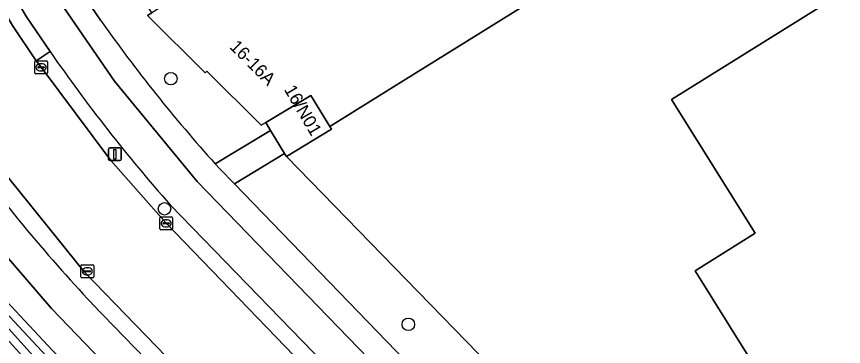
# Model space of a CAD drawing. Extents: x 158835 to 160077, y 386387 to 387778.
# Drawn here: x 159845.1 to 159909.9, y 387281.1 to 387307 of the extents above; entities that cross this region are included whole.
import ezdxf

# ---------------------------------------------------------------- set-up
doc = ezdxf.new("R2010")
doc.units = 0
for name, color, linetype in [('IMGEO_Berm_open', 7, 'Continuous'), ('IMGEO_Boom', 7, 'Continuous'), ('IMGEO_Fietspad_open', 7, 'Continuous'), ('IMGEO_Groenvoorziening', 7, 'Continuous'), ('IMGEO_Hek', 7, 'Continuous'), ('IMGEO_Kolk', 7, 'Continuous'), ('IMGEO_Lichtmast', 7, 'Continuous'), ('IMGEO_Oever', 7, 'Continuous'), ('IMGEO_Pand', 7, 'Continuous'), ('IMGEO_Pand_nummerreeks', 7, 'Continuous'), ('IMGEO_Parkeervlak_open', 7, 'Continuous'), ('IMGEO_Rijbaan_lokaal_open', 7, 'Continuous'), ('IMGEO_Voetpad_open', 7, 'Continuous'), ('IMGEO_Waterloop', 7, 'Continuous')]:
    doc.layers.add(name, color=color, linetype=linetype)

msp = doc.modelspace()

# ---------------------------------------------------------------- linework, layer by layer
at = {"layer": 'IMGEO_Berm_open'}
for points in [[(159847.716, 387304.224), (159846.63, 387303.491), (159847.02, 387302.979), (159852.494, 387295.674), (159856.819, 387290.743), (159870.421, 387276.63), (159884.042, 387262.563), (159884.675, 387261.875), (159885.628, 387262.803), (159857.136, 387292.193)], [(159851.007, 387284.447), (159860.384, 387274.777), (159860.789, 387274.618), (159861.655, 387275.308), (159850.413, 387286.923), (159842.487, 387296.743), (159839.501, 387300.995), (159838.896, 387301.979)]]:
    msp.add_lwpolyline(points, dxfattribs=at)
for centre, radius, start, end in [((159953.595, 387377.421), 128.717, 214.65734, 221.46294), ((159930.07, 387360.049), 109.358, 213.01254, 219.45554), ((159948.394, 387375.563), 133.365, 219.59924, 223.09463)]:
    msp.add_arc(centre, radius, start, end, dxfattribs=at)
at = {"layer": 'IMGEO_Boom'}
for centre in [(159857.184, 387302.089), (159856.694, 387291.875), (159875.806, 387282.822)]:
    msp.add_circle(centre, 0.489, dxfattribs=at)
at = {"layer": 'IMGEO_Fietspad_open'}
for points in [[(159908.855, 387243.859), (159904.407, 387247.493), (159901.963, 387250), (159886.918, 387265.432), (159859.238, 387294.014), (159852.761, 387301.888), (159846.894, 387310.468), (159841.816, 387319.539), (159836.803, 387329.409), (159832.191, 387338.423), (159795.722, 387409.755), (159793.998, 387413.217), (159791.457, 387411.953), (159827.565, 387341.517), (159829.687, 387337.366), (159840.239, 387316.486), (159840.932, 387315.313), (159845.882, 387306.94), (159847.716, 387304.224)], [(159797.832, 387371.833), (159811.761, 387344.505), (159818.777, 387330.765), (159829.61, 387309.487), (159831.328, 387306.411), (159834.201, 387301.644), (159836.714, 387297.86), (159840.701, 387292.513), (159842.172, 387290.611), (159847.839, 387284.056), (159859.746, 387271.683), (159861.706, 387273.595), (159860.789, 387274.618), (159860.384, 387274.777), (159851.007, 387284.447)], [(159857.136, 387292.193), (159885.628, 387262.803), (159890.265, 387258.041), (159898.539, 387249.32)]]:
    msp.add_lwpolyline(points, dxfattribs=at)
for centre, radius, start, end in [((159953.595, 387377.421), 128.717, 214.65734, 221.46294), ((159930.07, 387360.049), 109.358, 213.01254, 219.45554), ((159948.394, 387375.563), 133.365, 219.59924, 223.09463)]:
    msp.add_arc(centre, radius, start, end, dxfattribs=at)
at = {"layer": 'IMGEO_Groenvoorziening'}
for points in [[(159860.671, 387295.4), (159865.01, 387298.032), (159864.637, 387298.647), (159864.27, 387298.425), (159860.016, 387302.675), (159859.874, 387302.533), (159855.368, 387307.035), (159855.699, 387307.242), (159852.603, 387312.209), (159851.899, 387311.771), (159853.443, 387309.293), (159850.95, 387307.741), (159851.682, 387306.669)], [(159880.834, 387250), (159864.768, 387266.536), (159864.544, 387266.755), (159860.175, 387271.242), (159859.746, 387271.683), (159847.839, 387284.056), (159842.172, 387290.611), (159840.701, 387292.513), (159836.714, 387297.86), (159834.201, 387301.644), (159833.901, 387301.492), (159830.824, 387299.916), (159829.346, 387299.159), (159832.681, 387292.587), (159856.654, 387267.923), (159860.719, 387263.74), (159861.093, 387263.344), (159873.697, 387250), (159891.281, 387231.384)], [(159894.461, 387229.095), (159887.718, 387236.828), (159874.988, 387250), (159864.259, 387261.102), (159855.947, 387269.459), (159847.1, 387278.608), (159839.687, 387286.823), (159830.807, 387298.645), (159831.332, 387298.929), (159832.155, 387299.376), (159835.369, 387296.136), (159837.477, 387293.283), (159840.906, 387288.649), (159844.318, 387284.632), (159847.917, 387280.781), (159857.413, 387270.99), (159865.785, 387262.476), (159878.214, 387250), (159892.508, 387235.653), (159896.432, 387231.135)]]:
    msp.add_lwpolyline(points, dxfattribs=at)
msp.add_lwpolyline([(159892.524, 387268.97), (159866.248, 387295.991), (159866.108, 387296.222), (159862.166, 387293.831), (159888.282, 387266.812), (159889.346, 387265.723)], close=True, dxfattribs=at)
msp.add_arc((159949.663, 387375.607), 119.803, 215.12941, 222.02757, dxfattribs=at)
at = {"layer": 'IMGEO_Hek'}
msp.add_lwpolyline([(159866.248, 387295.991), (159892.524, 387268.97)], dxfattribs=at)
at = {"layer": 'IMGEO_Kolk'}
for p, q in [((159846.515, 387302.548), (159846.515, 387303.4)), ((159846.59, 387303.474), (159847.442, 387303.474)), ((159846.774, 387302.968), (159846.774, 387302.98)), ((159846.817, 387303.017), (159847.215, 387303.017)), ((159847.003, 387303.254), (159847.028, 387303.254)), ((159847.258, 387302.98), (159847.258, 387302.968)), ((159847.516, 387303.4), (159847.516, 387302.548)), ((159847.442, 387302.474), (159846.59, 387302.474)), ((159847.212, 387302.931), (159846.814, 387302.931)), ((159847.026, 387302.694), (159847.001, 387302.694)), ((159856.322, 387290.315), (159856.322, 387291.167)), ((159856.397, 387291.241), (159857.249, 387291.241)), ((159856.581, 387290.735), (159856.581, 387290.747)), ((159857.019, 387290.698), (159856.621, 387290.698)), ((159856.624, 387290.784), (159857.022, 387290.784)), ((159856.81, 387291.021), (159856.835, 387291.021)), ((159857.065, 387290.747), (159857.065, 387290.735)), ((159857.323, 387291.167), (159857.323, 387290.315)), ((159857.249, 387290.241), (159856.397, 387290.241)), ((159856.833, 387290.461), (159856.808, 387290.461)), ((159850.218, 387287.481), (159851.07, 387287.481)), ((159850.143, 387286.555), (159850.143, 387287.407)), ((159850.402, 387286.975), (159850.402, 387286.987)), ((159850.84, 387286.938), (159850.442, 387286.938)), ((159850.445, 387287.024), (159850.843, 387287.024)), ((159850.631, 387287.261), (159850.656, 387287.261)), ((159850.886, 387286.987), (159850.886, 387286.975)), ((159851.144, 387287.407), (159851.144, 387286.555)), ((159851.07, 387286.481), (159850.218, 387286.481)), ((159850.654, 387286.701), (159850.629, 387286.701))]:
    msp.add_line(p, q, dxfattribs=at)
for points in [[(159846.515, 387302.548), (159846.515, 387303.4)], [(159846.59, 387303.474), (159847.442, 387303.474)], [(159847.516, 387303.4), (159847.516, 387302.548)], [(159847.442, 387302.474), (159846.59, 387302.474)], [(159856.322, 387290.315), (159856.322, 387291.167)], [(159856.397, 387291.241), (159857.249, 387291.241)], [(159857.323, 387291.167), (159857.323, 387290.315)], [(159857.249, 387290.241), (159856.397, 387290.241)], [(159850.218, 387287.481), (159851.07, 387287.481)], [(159850.143, 387286.555), (159850.143, 387287.407)], [(159851.144, 387287.407), (159851.144, 387286.555)], [(159851.07, 387286.481), (159850.218, 387286.481)]]:
    msp.add_lwpolyline(points, dxfattribs=at)
for centre, radius, start, end in [((159846.592, 387303.398), 0.0765, 91.55205, 178.44795), ((159846.592, 387303.398), 0.0765, 91.55205, 178.44795), ((159846.814, 387302.977), 0.0403, 85.87752, 175.75265), ((159847.219, 387302.979), 0.0386, 1.73085, 96.63898), ((159847.44, 387303.398), 0.0765, 1.55205, 88.44795), ((159847.44, 387303.398), 0.0765, 1.55205, 88.44795), ((159846.592, 387302.55), 0.0765, 181.55205, 268.44795), ((159846.592, 387302.55), 0.0765, 181.55205, 268.44795), ((159846.811, 387302.967), 0.0366, 178.93798, 274.71019), ((159847.215, 387302.974), 0.043, 264.86636, 352.45326), ((159847.44, 387302.55), 0.0765, 271.55205, 358.44795), ((159847.44, 387302.55), 0.0765, 271.55205, 358.44795), ((159856.399, 387291.165), 0.0765, 91.55205, 178.44795), ((159856.399, 387291.165), 0.0765, 91.55205, 178.44795), ((159856.621, 387290.744), 0.0403, 85.87752, 175.75265), ((159856.618, 387290.734), 0.0366, 178.93798, 274.71019), ((159857.022, 387290.741), 0.043, 264.86636, 352.45326), ((159857.026, 387290.746), 0.0386, 1.73085, 96.63898), ((159857.247, 387291.165), 0.0765, 1.55205, 88.44795), ((159857.247, 387291.165), 0.0765, 1.55205, 88.44795), ((159856.399, 387290.317), 0.0765, 181.55205, 268.44795), ((159856.399, 387290.317), 0.0765, 181.55205, 268.44795), ((159857.247, 387290.317), 0.0765, 271.55205, 358.44795), ((159857.247, 387290.317), 0.0765, 271.55205, 358.44795), ((159850.22, 387287.405), 0.0765, 91.55205, 178.44795), ((159850.22, 387287.405), 0.0765, 91.55205, 178.44795), ((159851.068, 387287.405), 0.0765, 1.55205, 88.44795), ((159851.068, 387287.405), 0.0765, 1.55205, 88.44795), ((159850.442, 387286.984), 0.0403, 85.87752, 175.75265), ((159850.439, 387286.974), 0.0366, 178.93798, 274.71019), ((159850.843, 387286.981), 0.043, 264.86636, 352.45326), ((159850.847, 387286.986), 0.0386, 1.73085, 96.63898), ((159850.22, 387286.557), 0.0765, 181.55205, 268.44795), ((159850.22, 387286.557), 0.0765, 181.55205, 268.44795), ((159851.068, 387286.557), 0.0765, 271.55205, 358.44795), ((159851.068, 387286.557), 0.0765, 271.55205, 358.44795)]:
    msp.add_arc(centre, radius, start, end, dxfattribs=at)
for centre, major_axis, ratio, start_param, end_param in [((159847.002, 387302.974), (-0.387, 0.002), 0.722429, 4.712389, 7.853982), ((159847.027, 387302.974), (-0.39, 0.002), 0.717154, 1.570796, 4.712389), ((159856.809, 387290.741), (-0.387, 0.002), 0.722429, 4.712389, 7.853982), ((159856.834, 387290.741), (-0.39, 0.002), 0.717154, 1.570796, 4.712389), ((159850.63, 387286.981), (-0.387, 0.002), 0.722429, 4.712389, 7.853982), ((159850.655, 387286.981), (-0.39, 0.002), 0.717154, 1.570796, 4.712389)]:
    msp.add_ellipse(centre, major_axis=major_axis, ratio=ratio, start_param=start_param, end_param=end_param, dxfattribs=at)
at = {"layer": 'IMGEO_Lichtmast'}
for p, q in [((159852.294, 387295.755), (159852.294, 387296.555)), ((159852.294, 387296.555), (159852.294, 387295.755)), ((159852.394, 387296.655), (159853.184, 387296.655)), ((159853.184, 387296.655), (159852.394, 387296.655)), ((159853.284, 387296.555), (159853.284, 387295.755)), ((159853.284, 387295.755), (159853.284, 387296.555)), ((159853.184, 387295.655), (159852.394, 387295.655)), ((159852.394, 387295.655), (159853.184, 387295.655))]:
    msp.add_line(p, q, dxfattribs=at)
msp.add_lwpolyline([(159852.714, 387296.53), (159852.864, 387296.53), (159852.864, 387295.78), (159852.714, 387295.78), (159852.714, 387296.53)], dxfattribs=at)
for centre, start, end in [((159852.394, 387296.555), 90, 180), ((159852.394, 387296.555), 90, 180), ((159853.184, 387296.555), 0, 90), ((159853.184, 387296.555), 360, 90), ((159852.394, 387295.755), 180, 270), ((159852.394, 387295.755), 180, 270), ((159853.184, 387295.755), 270, 0), ((159853.184, 387295.755), 270, 0)]:
    msp.add_arc(centre, 0.1, start, end, dxfattribs=at)
at = {"layer": 'IMGEO_Oever'}
for points in [[(159896.432, 387231.135), (159892.508, 387235.653), (159878.214, 387250), (159865.785, 387262.476), (159857.413, 387270.99), (159847.917, 387280.781), (159844.318, 387284.632), (159840.906, 387288.649), (159837.477, 387293.283), (159835.369, 387296.136), (159832.155, 387299.376), (159831.332, 387298.929), (159830.807, 387298.645), (159839.687, 387286.823), (159847.1, 387278.608), (159855.947, 387269.459), (159864.259, 387261.102), (159874.988, 387250), (159887.718, 387236.828), (159894.461, 387229.095)], [(159895.007, 387229.45), (159888.193, 387237.264), (159875.451, 387250.448), (159864.719, 387261.553), (159856.407, 387269.91), (159847.571, 387279.048), (159840.185, 387287.233), (159831.771, 387298.434), (159832.038, 387298.579), (159834.879, 387295.715), (159836.959, 387292.9), (159840.401, 387288.248), (159843.837, 387284.203), (159847.45, 387280.337), (159856.952, 387270.54), (159865.327, 387262.023), (159877.758, 387249.545), (159892.036, 387235.214), (159895.915, 387230.748)]]:
    msp.add_lwpolyline(points, dxfattribs=at)
at = {"layer": 'IMGEO_Pand'}
for points in [[(159868.147, 387300.77), (159869.66, 387298.324), (159874.649, 387301.433), (159900.087, 387317.286), (159892.178, 387329.99), (159877.039, 387320.549), (159866.72, 387314.114), (159866.228, 387313.808), (159865.694, 387314.666), (159863.799, 387313.471), (159864.328, 387312.622), (159855.699, 387307.242), (159855.368, 387307.035), (159859.874, 387302.533), (159860.016, 387302.675), (159864.27, 387298.425), (159864.637, 387298.647)], [(159957.418, 387282.648), (159957.654, 387282.805), (159956.041, 387285.392), (159951.821, 387292.128), (159932.518, 387322.94), (159896.435, 387300.44), (159902.998, 387289.978), (159898.289, 387287.014), (159904.939, 387276.319), (159905.754, 387276.833), (159907.345, 387274.288), (159906.512, 387273.78), (159910.872, 387266.801), (159915.569, 387269.738), (159922.133, 387259.27), (159954.954, 387279.763), (159958.013, 387281.673), (159957.716, 387282.159)], [(159864.637, 387298.647), (159865.01, 387298.032), (159866.108, 387296.222), (159866.248, 387295.991), (159869.782, 387298.126), (159869.66, 387298.324), (159868.147, 387300.77)]]:
    msp.add_lwpolyline(points, close=True, dxfattribs=at)
at = {"layer": 'IMGEO_Parkeervlak_open'}
msp.add_lwpolyline([(159922.133, 387259.27), (159915.569, 387269.738), (159910.872, 387266.801), (159906.512, 387273.78), (159907.345, 387274.288), (159905.754, 387276.833), (159904.939, 387276.319), (159898.289, 387287.014), (159902.998, 387289.978), (159896.435, 387300.44), (159932.518, 387322.94), (159930.669, 387325.947), (159928.512, 387329.354), (159927.979, 387330.18), (159926.171, 387333.052), (159900.087, 387317.286), (159874.649, 387301.433), (159869.66, 387298.324), (159869.782, 387298.126), (159866.248, 387295.991), (159892.524, 387268.97), (159896.459, 387264.924), (159909.466, 387251.365), (159909.533, 387251.407)], close=True, dxfattribs=at)
at = {"layer": 'IMGEO_Rijbaan_lokaal_open'}
for points in [[(159920.176, 387225.355), (159918.153, 387227.355), (159915.949, 387229.759), (159915.257, 387230.465), (159912.309, 387233.475), (159911.546, 387234.299), (159896.236, 387250), (159889.312, 387257.113), (159884.675, 387261.875), (159884.042, 387262.563), (159870.421, 387276.63), (159856.819, 387290.743), (159852.494, 387295.674), (159847.02, 387302.979), (159846.63, 387303.491), (159844.774, 387306.24), (159839.804, 387314.646), (159837.214, 387319.565), (159835.311, 387323.378), (159828.476, 387336.747), (159826.354, 387340.898), (159797.363, 387397.651), (159790.317, 387411.386), (159788.13, 387415.65)], [(159802.035, 387373.044), (159809.154, 387358.698), (159823.539, 387330.612), (159833.48, 387311.098), (159834.401, 387309.349), (159834.782, 387308.68), (159838.896, 387301.979), (159839.501, 387300.995), (159842.487, 387296.743), (159850.413, 387286.923), (159861.655, 387275.308), (159868.042, 387268.71), (159868.58, 387268.154), (159881.721, 387254.71), (159892.287, 387243.779), (159898.286, 387237.559)]]:
    msp.add_lwpolyline(points, dxfattribs=at)
msp.add_lwpolyline([(159840.932, 387315.313), (159839.804, 387314.646), (159844.774, 387306.24), (159846.63, 387303.491), (159847.716, 387304.224), (159845.882, 387306.94)], close=True, dxfattribs=at)
at = {"layer": 'IMGEO_Voetpad_open'}
for points in [[(159851.682, 387306.669), (159850.95, 387307.741), (159850.512, 387308.381), (159849.342, 387310.179), (159847.932, 387312.452), (159846.484, 387314.946), (159844.574, 387318.44), (159838.522, 387330.239), (159833.545, 387339.977), (159831.661, 387343.665), (159797.539, 387410.433)], [(159795.722, 387409.755), (159832.191, 387338.423), (159836.803, 387329.409), (159841.816, 387319.539), (159846.894, 387310.468), (159852.761, 387301.888), (159859.238, 387294.014), (159886.918, 387265.432), (159901.963, 387250), (159904.407, 387247.493), (159908.855, 387243.859), (159918.607, 387236.565)], [(159905.738, 387248.934), (159904.697, 387250), (159893.228, 387261.746), (159889.346, 387265.723), (159888.282, 387266.812), (159862.166, 387293.831), (159860.994, 387295.043), (159860.671, 387295.4)]]:
    msp.add_lwpolyline(points, dxfattribs=at)
msp.add_lwpolyline([(159865.01, 387298.032), (159860.671, 387295.4), (159860.994, 387295.043), (159862.166, 387293.831), (159866.108, 387296.222)], close=True, dxfattribs=at)
msp.add_arc((159949.663, 387375.607), 119.803, 215.12941, 222.02757, dxfattribs=at)
at = {"layer": 'IMGEO_Waterloop'}
msp.add_lwpolyline([(159895.915, 387230.748), (159892.036, 387235.214), (159877.758, 387249.545), (159865.327, 387262.023), (159856.952, 387270.54), (159847.45, 387280.337), (159843.837, 387284.203), (159840.401, 387288.248), (159836.959, 387292.9), (159834.879, 387295.715), (159832.038, 387298.579), (159831.771, 387298.434), (159840.185, 387287.233), (159847.571, 387279.048), (159856.407, 387269.91), (159864.719, 387261.553), (159875.451, 387250.448), (159888.193, 387237.264), (159895.007, 387229.45)], dxfattribs=at)

# ---------------------------------------------------------------- texts
at = {"layer": 'IMGEO_Pand_nummerreeks'}
for s, rotation, p in [('16-16A', 315.02695, (159861.734, 387304.521)), ('16/N01', 300.43051, (159866.031, 387301.232))]:
    msp.add_text(s, height=1, rotation=rotation, dxfattribs=at).set_placement(p)

doc.saveas('drawing.dxf')
